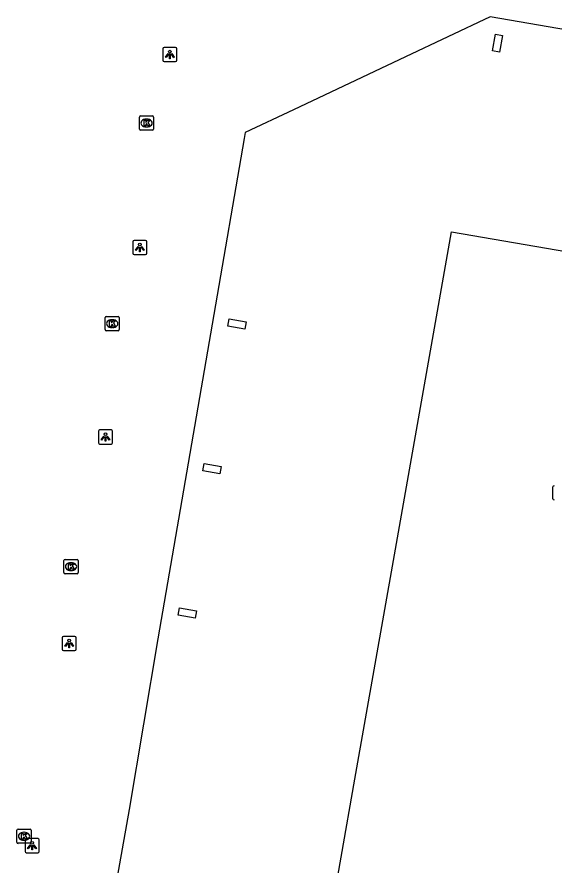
# Model space of a CAD drawing. Extents: x 161258 to 161838, y 380836 to 381727.
# Drawn here: x 161461.4 to 161499.5, y 380977.3 to 381037.3 of the extents above; entities that cross this region are included whole.
import ezdxf

# ---------------------------------------------------------------- set-up
doc = ezdxf.new("R2010")
doc.units = 0
for name, color, linetype in [('IMGEO_Kolk', 7, 'Continuous'), ('IMGEO_Lichtpunt', 7, 'Continuous'), ('IMGEO_Pand', 7, 'Continuous'), ('IMGEO_Pand_overbouw', 7, 'Continuous')]:
    doc.layers.add(name, color=color, linetype=linetype)

msp = doc.modelspace()

# ---------------------------------------------------------------- linework, layer by layer
at = {"layer": 'IMGEO_Kolk'}
for p, q in [((161470.106, 381029.394), (161470.106, 381030.246)), ((161470.181, 381030.32), (161471.033, 381030.32)), ((161470.594, 381030.1), (161470.619, 381030.1)), ((161471.107, 381030.246), (161471.107, 381029.394)), ((161470.617, 381029.54), (161470.592, 381029.54)), ((161471.033, 381029.32), (161470.181, 381029.32)), ((161467.673, 381015.183), (161467.673, 381016.035)), ((161467.748, 381016.109), (161468.6, 381016.109)), ((161468.161, 381015.889), (161468.186, 381015.889)), ((161468.674, 381016.035), (161468.674, 381015.183)), ((161468.6, 381015.109), (161467.748, 381015.109)), ((161468.184, 381015.329), (161468.159, 381015.329)), ((161499.398, 381003.199), (161499.398, 381004.051)), ((161464.757, 380997.968), (161464.757, 380998.82)), ((161464.832, 380998.894), (161465.684, 380998.894)), ((161465.758, 380998.82), (161465.758, 380997.968)), ((161465.245, 380998.674), (161465.27, 380998.674)), ((161465.684, 380997.894), (161464.832, 380997.894)), ((161465.268, 380998.114), (161465.243, 380998.114)), ((161461.427, 380978.864), (161461.427, 380979.716)), ((161461.502, 380979.79), (161462.354, 380979.79)), ((161461.915, 380979.57), (161461.94, 380979.57)), ((161462.428, 380979.716), (161462.428, 380978.864)), ((161461.938, 380979.01), (161461.913, 380979.01)), ((161462.354, 380978.79), (161461.502, 380978.79))]:
    msp.add_line(p, q, dxfattribs=at)
for points in [[(161470.106, 381029.394), (161470.106, 381030.246)], [(161470.181, 381030.32), (161471.033, 381030.32)], [(161471.107, 381030.246), (161471.107, 381029.394)], [(161470.427, 381030.02), (161470.55, 381030.02), (161470.55, 381029.869), (161470.68, 381030.02), (161470.844, 381030.02), (161470.698, 381029.869), (161470.851, 381029.62), (161470.699, 381029.62), (161470.614, 381029.784), (161470.55, 381029.717), (161470.55, 381029.62), (161470.427, 381029.62), (161470.427, 381030.02)], [(161471.033, 381029.32), (161470.181, 381029.32)], [(161467.673, 381015.183), (161467.673, 381016.035)], [(161467.748, 381016.109), (161468.6, 381016.109)], [(161467.994, 381015.809), (161468.117, 381015.809), (161468.117, 381015.658), (161468.247, 381015.809), (161468.411, 381015.809), (161468.265, 381015.658), (161468.418, 381015.409), (161468.266, 381015.409), (161468.181, 381015.573), (161468.117, 381015.506), (161468.117, 381015.409), (161467.994, 381015.409), (161467.994, 381015.809)], [(161468.674, 381016.035), (161468.674, 381015.183)], [(161468.6, 381015.109), (161467.748, 381015.109)], [(161499.398, 381003.199), (161499.398, 381004.051)], [(161464.757, 380997.968), (161464.757, 380998.82)], [(161464.832, 380998.894), (161465.684, 380998.894)], [(161465.758, 380998.82), (161465.758, 380997.968)], [(161465.078, 380998.594), (161465.201, 380998.594), (161465.201, 380998.443), (161465.331, 380998.594), (161465.495, 380998.594), (161465.349, 380998.443), (161465.502, 380998.194), (161465.35, 380998.194), (161465.265, 380998.358), (161465.201, 380998.291), (161465.201, 380998.194), (161465.078, 380998.194), (161465.078, 380998.594)], [(161465.684, 380997.894), (161464.832, 380997.894)], [(161461.427, 380978.864), (161461.427, 380979.716)], [(161461.502, 380979.79), (161462.354, 380979.79)], [(161462.428, 380979.716), (161462.428, 380978.864)], [(161461.748, 380979.49), (161461.871, 380979.49), (161461.871, 380979.339), (161462.001, 380979.49), (161462.165, 380979.49), (161462.019, 380979.339), (161462.172, 380979.09), (161462.02, 380979.09), (161461.935, 380979.254), (161461.871, 380979.187), (161461.871, 380979.09), (161461.748, 380979.09), (161461.748, 380979.49)], [(161462.354, 380978.79), (161461.502, 380978.79)]]:
    msp.add_lwpolyline(points, dxfattribs=at)
for centre, start, end in [((161470.183, 381030.244), 91.55205, 178.44795), ((161470.183, 381030.244), 91.55205, 178.44795), ((161471.031, 381030.244), 1.55205, 88.44795), ((161471.031, 381030.244), 1.55205, 88.44795), ((161470.183, 381029.396), 181.55205, 268.44795), ((161470.183, 381029.396), 181.55205, 268.44795), ((161471.031, 381029.396), 271.55205, 358.44795), ((161471.031, 381029.396), 271.55205, 358.44795), ((161467.75, 381016.033), 91.55205, 178.44795), ((161467.75, 381016.033), 91.55205, 178.44795), ((161468.598, 381016.033), 1.55205, 88.44795), ((161468.598, 381016.033), 1.55205, 88.44795), ((161467.75, 381015.185), 181.55205, 268.44795), ((161467.75, 381015.185), 181.55205, 268.44795), ((161468.598, 381015.185), 271.55205, 358.44795), ((161468.598, 381015.185), 271.55205, 358.44795), ((161499.475, 381004.049), 91.55205, 178.44795), ((161499.475, 381004.049), 91.55205, 178.44795), ((161499.475, 381003.201), 181.55205, 268.44795), ((161499.475, 381003.201), 181.55205, 268.44795), ((161464.834, 380998.818), 91.55205, 178.44795), ((161464.834, 380998.818), 91.55205, 178.44795), ((161465.682, 380998.818), 1.55205, 88.44795), ((161465.682, 380998.818), 1.55205, 88.44795), ((161464.834, 380997.97), 181.55205, 268.44795), ((161464.834, 380997.97), 181.55205, 268.44795), ((161465.682, 380997.97), 271.55205, 358.44795), ((161465.682, 380997.97), 271.55205, 358.44795), ((161461.504, 380979.714), 91.55205, 178.44795), ((161461.504, 380979.714), 91.55205, 178.44795), ((161462.352, 380979.714), 1.55205, 88.44795), ((161462.352, 380979.714), 1.55205, 88.44795), ((161461.504, 380978.866), 181.55205, 268.44795), ((161461.504, 380978.866), 181.55205, 268.44795), ((161462.352, 380978.866), 271.55205, 358.44795), ((161462.352, 380978.866), 271.55205, 358.44795)]:
    msp.add_arc(centre, 0.0765, start, end, dxfattribs=at)
for centre, major_axis, ratio, start_param, end_param in [((161470.593, 381029.82), (-0.387, 0.002), 0.722429, 4.712389, 7.853982), ((161470.618, 381029.82), (-0.39, 0.002), 0.717154, 1.570796, 4.712389), ((161468.16, 381015.609), (-0.387, 0.002), 0.722429, 4.712389, 7.853982), ((161468.185, 381015.609), (-0.39, 0.002), 0.717154, 1.570796, 4.712389), ((161465.244, 380998.394), (-0.387, 0.002), 0.722429, 4.712389, 7.853982), ((161465.269, 380998.394), (-0.39, 0.002), 0.717154, 1.570796, 4.712389), ((161461.914, 380979.29), (-0.387, 0.002), 0.722429, 4.712389, 7.853982), ((161461.939, 380979.29), (-0.39, 0.002), 0.717154, 1.570796, 4.712389)]:
    msp.add_ellipse(centre, major_axis=major_axis, ratio=ratio, start_param=start_param, end_param=end_param, dxfattribs=at)
at = {"layer": 'IMGEO_Lichtpunt'}
for p, q in [((161471.764, 381035.079), (161471.764, 381034.272)), ((161471.764, 381035.079), (161471.764, 381034.272)), ((161472.666, 381035.174), (161471.858, 381035.174)), ((161472.666, 381035.174), (161471.858, 381035.174)), ((161472.76, 381034.272), (161472.76, 381035.079)), ((161472.76, 381034.272), (161472.76, 381035.079)), ((161471.858, 381034.178), (161472.666, 381034.178)), ((161471.858, 381034.178), (161472.666, 381034.178)), ((161469.631, 381021.412), (161469.631, 381020.605)), ((161469.631, 381021.412), (161469.631, 381020.605)), ((161470.533, 381021.507), (161469.725, 381021.507)), ((161470.533, 381021.507), (161469.725, 381021.507)), ((161470.627, 381020.605), (161470.627, 381021.412)), ((161470.627, 381020.605), (161470.627, 381021.412)), ((161469.725, 381020.511), (161470.533, 381020.511)), ((161469.725, 381020.511), (161470.533, 381020.511)), ((161467.198, 381007.981), (161467.198, 381007.174)), ((161467.198, 381007.981), (161467.198, 381007.174)), ((161468.1, 381008.076), (161467.292, 381008.076)), ((161468.1, 381008.076), (161467.292, 381008.076)), ((161468.194, 381007.174), (161468.194, 381007.981)), ((161468.194, 381007.174), (161468.194, 381007.981)), ((161467.292, 381007.08), (161468.1, 381007.08)), ((161467.292, 381007.08), (161468.1, 381007.08)), ((161465.534, 380993.451), (161464.726, 380993.451)), ((161465.534, 380993.451), (161464.726, 380993.451)), ((161464.632, 380993.356), (161464.632, 380992.549)), ((161464.632, 380993.356), (161464.632, 380992.549)), ((161465.628, 380992.549), (161465.628, 380993.356)), ((161465.628, 380992.549), (161465.628, 380993.356)), ((161464.726, 380992.455), (161465.534, 380992.455)), ((161464.726, 380992.455), (161465.534, 380992.455)), ((161461.998, 380979.027), (161461.998, 380978.22)), ((161461.998, 380979.027), (161461.998, 380978.22)), ((161462.9, 380979.122), (161462.092, 380979.122)), ((161462.9, 380979.122), (161462.092, 380979.122)), ((161462.994, 380978.22), (161462.994, 380979.027)), ((161462.994, 380978.22), (161462.994, 380979.027)), ((161462.092, 380978.126), (161462.9, 380978.126)), ((161462.092, 380978.126), (161462.9, 380978.126))]:
    msp.add_line(p, q, dxfattribs=at)
for points in [[(161472.138, 381034.743), (161472.177, 381034.715), (161471.989, 381034.453), (161471.951, 381034.48), (161472.138, 381034.743)], [(161472.24, 381034.695), (161472.287, 381034.695), (161472.287, 381034.373), (161472.24, 381034.373), (161472.24, 381034.695)], [(161472.35, 381034.715), (161472.388, 381034.742), (161472.575, 381034.48), (161472.536, 381034.452), (161472.35, 381034.715)], [(161470.005, 381021.076), (161470.044, 381021.048), (161469.856, 381020.786), (161469.818, 381020.813), (161470.005, 381021.076)], [(161470.107, 381021.028), (161470.154, 381021.028), (161470.154, 381020.706), (161470.107, 381020.706), (161470.107, 381021.028)], [(161470.217, 381021.048), (161470.255, 381021.075), (161470.442, 381020.813), (161470.403, 381020.785), (161470.217, 381021.048)], [(161467.572, 381007.645), (161467.611, 381007.617), (161467.423, 381007.355), (161467.385, 381007.382), (161467.572, 381007.645)], [(161467.674, 381007.597), (161467.721, 381007.597), (161467.721, 381007.275), (161467.674, 381007.275), (161467.674, 381007.597)], [(161467.784, 381007.617), (161467.822, 381007.644), (161468.009, 381007.382), (161467.97, 381007.354), (161467.784, 381007.617)], [(161465.006, 380993.02), (161465.045, 380992.992), (161464.857, 380992.73), (161464.819, 380992.757), (161465.006, 380993.02)], [(161465.108, 380992.972), (161465.155, 380992.972), (161465.155, 380992.65), (161465.108, 380992.65), (161465.108, 380992.972)], [(161465.218, 380992.992), (161465.256, 380993.019), (161465.443, 380992.757), (161465.404, 380992.729), (161465.218, 380992.992)], [(161462.372, 380978.691), (161462.411, 380978.663), (161462.223, 380978.401), (161462.185, 380978.428), (161462.372, 380978.691)], [(161462.474, 380978.643), (161462.521, 380978.643), (161462.521, 380978.321), (161462.474, 380978.321), (161462.474, 380978.643)], [(161462.584, 380978.663), (161462.622, 380978.69), (161462.809, 380978.428), (161462.77, 380978.4), (161462.584, 380978.663)]]:
    msp.add_lwpolyline(points, dxfattribs=at)
for centre in [(161472.263, 381034.877), (161470.13, 381021.21), (161467.697, 381007.779), (161465.131, 380993.154), (161462.497, 380978.825)]:
    msp.add_circle(centre, 0.0994, dxfattribs=at)
for centre, start, end in [((161471.858, 381035.079), 90, 180), ((161471.858, 381035.079), 90, 180), ((161472.666, 381035.079), 0, 90), ((161472.666, 381035.079), 0, 90), ((161471.858, 381034.272), 180, 270), ((161471.858, 381034.272), 180, 270), ((161472.666, 381034.272), 270, 0), ((161472.666, 381034.272), 270, 360), ((161469.725, 381021.412), 90, 180), ((161469.725, 381021.412), 90, 180), ((161470.533, 381021.412), 0, 90), ((161470.533, 381021.412), 0, 90), ((161469.725, 381020.605), 180, 270), ((161469.725, 381020.605), 180, 270), ((161470.533, 381020.605), 270, 0), ((161470.533, 381020.605), 270, 360), ((161467.292, 381007.981), 90, 180), ((161467.292, 381007.981), 90, 180), ((161468.1, 381007.981), 0, 90), ((161468.1, 381007.981), 0, 90), ((161467.292, 381007.174), 180, 270), ((161467.292, 381007.174), 180, 270), ((161468.1, 381007.174), 270, 0), ((161468.1, 381007.174), 270, 360), ((161464.726, 380993.356), 90, 180), ((161464.726, 380993.356), 90, 180), ((161465.534, 380993.356), 0, 90), ((161465.534, 380993.356), 0, 90), ((161464.726, 380992.549), 180, 270), ((161464.726, 380992.549), 180, 270), ((161465.534, 380992.549), 270, 0), ((161465.534, 380992.549), 270, 360), ((161462.092, 380979.027), 90, 180), ((161462.092, 380979.027), 90, 180), ((161462.9, 380979.027), 0, 90), ((161462.9, 380979.027), 0, 90), ((161462.092, 380978.22), 180, 270), ((161462.092, 380978.22), 180, 270), ((161462.9, 380978.22), 270, 0), ((161462.9, 380978.22), 270, 360)]:
    msp.add_arc(centre, 0.0946, start, end, dxfattribs=at)
at = {"layer": 'IMGEO_Pand'}
for points in [[(161495.329, 381036.109), (161495.818, 381036.019), (161495.601, 381034.839), (161495.113, 381034.929), (161495.329, 381036.109)], [(161476.463, 381015.939), (161477.655, 381015.737), (161477.568, 381015.224), (161476.376, 381015.426), (161476.463, 381015.939)], [(161474.688, 381005.695), (161475.9, 381005.477), (161475.807, 381004.959), (161474.595, 381005.176), (161474.688, 381005.695)], [(161472.935, 380995.469), (161474.135, 380995.255), (161474.041, 380994.731), (161472.841, 380994.945), (161472.935, 380995.469)]]:
    msp.add_lwpolyline(points, dxfattribs=at)
at = {"layer": 'IMGEO_Pand_overbouw'}
for points in [[(161529.469, 381031.398), (161494.957, 381037.336), (161488.949, 381034.502), (161481.019, 381030.761), (161477.591, 381029.144), (161477.519, 381028.724), (161475.382, 381016.246), (161471.41, 380993.279), (161469.378, 380981.177), (161468.191, 380974.547)], [(161483.423, 380972.281), (161485.372, 380983.327), (161488.178, 380999.233), (161490.018, 381009.662), (161492.214, 381022.109), (161536.152, 381014.547)]]:
    msp.add_lwpolyline(points, dxfattribs=at)

doc.saveas('drawing.dxf')
